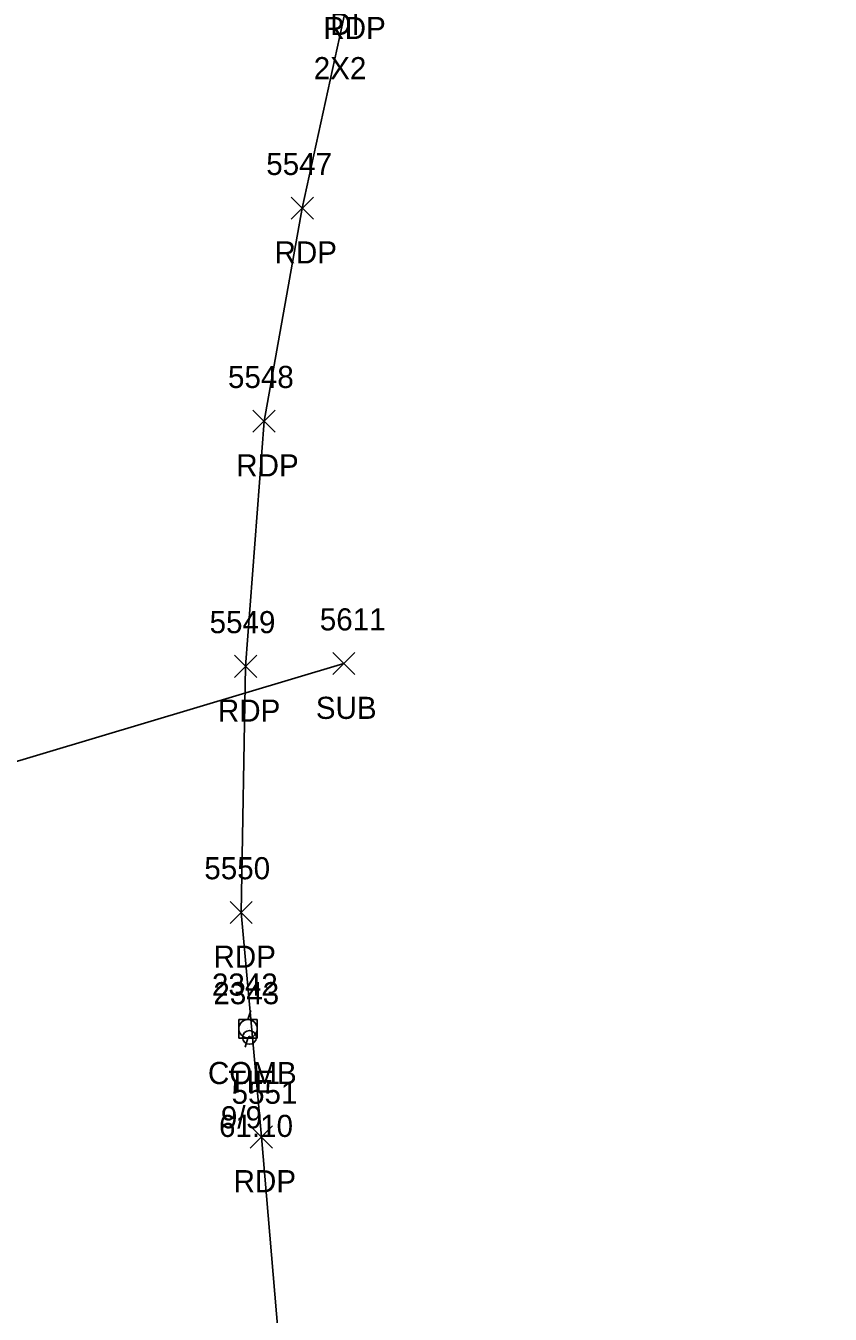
# Model space of a CAD drawing. Extents: x 1462668 to 1465147, y 550359 to 557351.
# Drawn here: x 1464321.7 to 1464394.4, y 553699.4 to 553815.9 of the extents above; entities that cross this region are included whole.
import ezdxf

# ---------------------------------------------------------------- set-up
doc = ezdxf.new("R2010")
doc.units = 0
for name, color, linetype in [('C_A', 7, 'Continuous'), ('C_C', 7, 'Continuous'), ('C_I', 7, 'Continuous'), ('CBP', 7, 'Continuous'), ('D_A', 7, 'Continuous'), ('D_C', 7, 'Continuous'), ('P_A', 7, 'Continuous'), ('P_I', 7, 'Continuous'), ('P_TIC', 7, 'Continuous'), ('PET', 7, 'Continuous'), ('U_A', 7, 'Continuous'), ('U_C', 7, 'Continuous'), ('U_I', 7, 'Continuous'), ('U_TIC', 7, 'Continuous'), ('UP', 7, 'Continuous'), ('UUU', 7, 'Continuous')]:
    doc.layers.add(name, color=color, linetype=linetype)

msp = doc.modelspace()

# ---------------------------------------------------------------- linework, layer by layer
at = {"layer": 'CBP'}
for radius in [0.625, 0.0833]:
    msp.add_circle((1464341.94, 553724.47), radius, dxfattribs=at)
at = {"layer": 'P_TIC'}
for points in [[(1464345.72, 553798.45), (1464347.72, 553800.45)], [(1464347.72, 553798.45), (1464345.72, 553800.45)], [(1464342.26, 553779.19), (1464344.26, 553781.19)], [(1464344.26, 553779.19), (1464342.26, 553781.19)], [(1464340.6, 553757.02), (1464342.6, 553759.02)], [(1464342.6, 553757.02), (1464340.6, 553759.02)], [(1464340.2, 553734.77), (1464342.2, 553736.77)], [(1464342.2, 553734.77), (1464340.2, 553736.77)], [(1464342.02, 553714.47), (1464344.02, 553716.47)], [(1464344.02, 553714.47), (1464342.02, 553716.47)]]:
    msp.add_lwpolyline(points, dxfattribs=at)
at = {"layer": 'PET'}
msp.add_lwpolyline([(1464351.13, 553819.74), (1464346.72, 553799.45), (1464343.26, 553780.19), (1464341.6, 553758.02), (1464341.2, 553735.77), (1464343.02, 553715.47), (1464346.31, 553676.71), (1464350.05, 553660.72), (1464357.18, 553638.75), (1464364.99, 553610.54), (1464372.04, 553592.7), (1464381.31, 553570.56), (1464390.03, 553552.05), (1464402.47, 553529.5), (1464420.49, 553495.97)], dxfattribs=at)
at = {"layer": 'U_TIC'}
for points in [[(1464349.47, 553757.27), (1464351.47, 553759.27)], [(1464351.47, 553757.27), (1464349.47, 553759.27)]]:
    msp.add_lwpolyline(points, dxfattribs=at)
at = {"layer": 'UP'}
for p, q in [((1464340.97, 553724.41), (1464340.97, 553726.08)), ((1464340.97, 553726.08), (1464342.64, 553726.08)), ((1464342.06, 553726.91), (1464341.81, 553726.08)), ((1464342.64, 553726.08), (1464342.64, 553724.41)), ((1464341.81, 553725.25), (1464341.81, 553725.25)), ((1464342.64, 553724.41), (1464340.97, 553724.41)), ((1464341.56, 553723.58), (1464341.81, 553724.41))]:
    msp.add_line(p, q, dxfattribs=at)
msp.add_circle((1464341.81, 553725.25), 0.833, dxfattribs=at)
at = {"layer": 'UUU'}
msp.add_lwpolyline([(1464242.65, 553725.99), (1464350.47, 553758.27)], dxfattribs=at)

# ---------------------------------------------------------------- texts
at = {"layer": 'C_A'}
msp.add_text('TIE', height=2, dxfattribs=at).set_placement((1464340.02, 553719.47))
at = {"layer": 'C_C'}
msp.add_text('61.10', height=2, dxfattribs=at).set_placement((1464339.19, 553715.47))
at = {"layer": 'C_I'}
msp.add_text('2343', height=2, dxfattribs=at).set_placement((1464338.68, 553727.47))
at = {"layer": 'D_A'}
msp.add_text('DI', height=2, dxfattribs=at).set_placement((1464349.23, 553815.11))
at = {"layer": 'D_C'}
msp.add_text('2X2', height=2, dxfattribs=at).set_placement((1464347.75, 553811.11))
at = {"layer": 'P_A'}
for p in [(1464348.62, 553814.74), (1464344.21, 553794.45), (1464340.75, 553775.19), (1464339.09, 553753.02), (1464338.69, 553730.77), (1464340.51, 553710.47)]:
    msp.add_text('RDP', height=2, dxfattribs=at).set_placement(p)
at = {"layer": 'P_I'}
for s, p in [('5547', (1464343.46, 553802.45)), ('5548', (1464340, 553783.19)), ('5549', (1464338.34, 553761.02)), ('5550', (1464337.86, 553738.77)), ('5551', (1464340.33, 553718.47))]:
    msp.add_text(s, height=2, dxfattribs=at).set_placement(p)
at = {"layer": 'U_A'}
for s, p in [('SUB', (1464347.94, 553753.27)), ('COMB', (1464338.19, 553720.25))]:
    msp.add_text(s, height=2, dxfattribs=at).set_placement(p)
at = {"layer": 'U_C'}
msp.add_text('9/9', height=2, dxfattribs=at).set_placement((1464339.36, 553716.25))
at = {"layer": 'U_I'}
for s, p in [('5611', (1464348.3, 553761.27)), ('2342', (1464338.55, 553728.25))]:
    msp.add_text(s, height=2, dxfattribs=at).set_placement(p)

doc.saveas('drawing.dxf')
